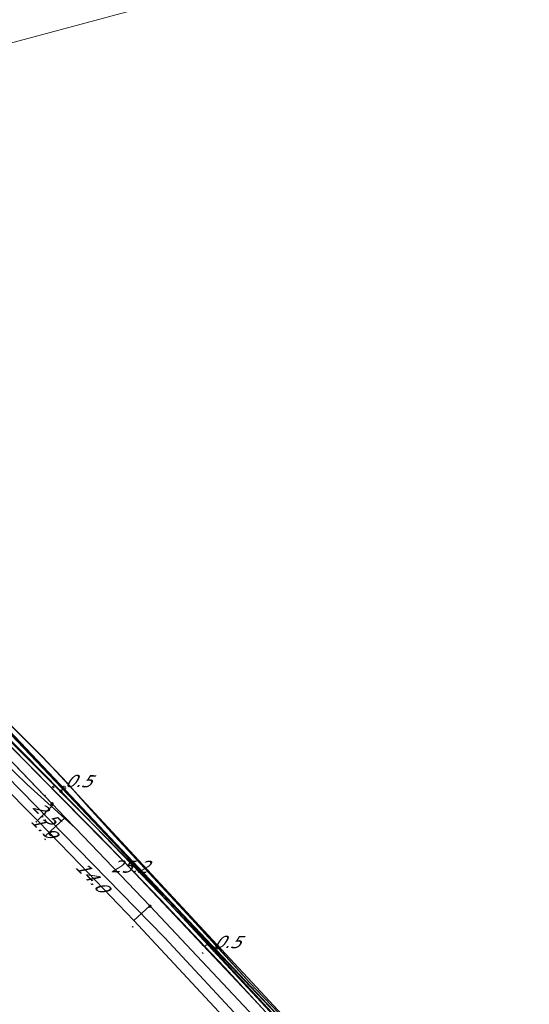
# Model space of a CAD drawing. Header units: metres. Extents: x 124576 to 133557, y 395865 to 402386.
# Tile 293 of 447: x 128526 to 128584, y 402108 to 402221. Entities that reach past the tile are written whole.
import ezdxf
from ezdxf.enums import TextEntityAlignment as Align

# ---------------------------------------------------------------- set-up
doc = ezdxf.new("R2010")
doc.units = ezdxf.units.M
doc.header["$MEASUREMENT"] = 0
for name, color, linetype, lineweight, true_color in [('LG_Datatransport_Blauw_Glas_Zuid', 3, 'Continuous', 13, 0x00ff00), ('LG_Datatransport_Eurofiber_Nederland_BV', 3, 'Continuous', 13, 0x00ff00), ('LG_Datatransport_Gebroeders_Van_der_Donk_BV_(FTTX)', 3, 'Continuous', 13, 0x00ff00), ('LG_Datatransport_KPN_BV', 3, 'Continuous', 13, 0x00ff00), ('LG_Datatransport_Tele2_Nederland_BV', 3, 'Continuous', 13, 0x00ff00), ('LG_Datatransport_Ziggo_BV', 3, 'Continuous', 13, 0x00ff00), ('LG_Laag_Spanning_Enexis_Netbeheer_BV', 7, 'Continuous', 13, 0x960000), ('LG_Midden_Spanning_Enexis_Netbeheer_BV', 7, 'Continuous', 13, 0xd20000), ('LG_Riool_Onder_Druk_New_Water_Business_Tilburg_BV', 5, 'Continuous', 13, 0x0000ff)]:
    doc.layers.add(name, color=color, linetype=linetype, lineweight=lineweight, true_color=true_color)
for name, color, linetype, lineweight in [('LG_Laag_Spanning_P_Enexis_Netbeheer_BV', 7, 'Continuous', 0), ('LG_Midden_Spanning_P_Enexis_Netbeheer_BV', 7, 'Continuous', 0), ('MV_Laag_Spanning', 7, 'Continuous', 0), ('MV_Laag_Spanning_pijl', 7, 'Continuous', 0), ('MV_Midden_Spanning', 7, 'Continuous', 0), ('MV_Midden_Spanning_lijn', 7, 'Continuous', 0), ('MV_Midden_Spanning_pijl', 7, 'Continuous', 0)]:
    doc.layers.add(name, color=color, linetype=linetype, lineweight=lineweight)
doc.styles.add('Klic_Annotatie', font='verdanai.ttf', dxfattribs={"oblique": 20, "height": 1.4})

# ---------------------------------------------------------------- blocks, each defined once
blk = doc.blocks.new('Mof')
at = {"layer": 'LG_Laag_Spanning_P_Enexis_Netbeheer_BV'}
h = blk.add_hatch(color=256, dxfattribs=at)
edge = h.paths.add_edge_path()
edge.add_arc((0, 0), 2, 0, 360)
blk = doc.blocks.new('Mof_1')
at = {"layer": 'LG_Midden_Spanning_P_Enexis_Netbeheer_BV'}
h = blk.add_hatch(color=256, dxfattribs=at)
edge = h.paths.add_edge_path()
edge.add_arc((0, 0), 2, 0, 360)
blk = doc.blocks.new('Streetlight')
at = {"layer": 'LG_Laag_Spanning_P_Enexis_Netbeheer_BV'}
for p, q in [((-1.8, 1.8), (-1.1, 1.1)), ((0, 2.5), (0, 1.5)), ((1.8, 1.8), (1.1, 1.1)), ((-1.1, -1.1), (-1.8, -1.8)), ((0, -1.5), (0, -2.5)), ((1.1, -1.1), (1.8, -1.8))]:
    blk.add_line(p, q, dxfattribs=at)
at = {"layer": 'LG_Laag_Spanning_P_Enexis_Netbeheer_BV', "flags": 128}
for points in [[(-2.5, 0), (-1.5, 0)], [(1.5, 0), (2.5, 0)]]:
    blk.add_lwpolyline(points, dxfattribs=at)
at = {"layer": 'LG_Laag_Spanning_P_Enexis_Netbeheer_BV'}
blk.add_circle((0, 0), 1.5, dxfattribs=at)
blk = doc.blocks.new('m_pijl')
at = {"layer": 'MV_Laag_Spanning_pijl'}
blk.add_hatch(color=7, dxfattribs=at).paths.add_polyline_path([(-1, -0.3), (-1, 0), (-1, 0.3), (0, 0)])
at = {"layer": 'MV_Laag_Spanning_pijl', "flags": 128}
blk.add_lwpolyline([(-1, 0), (-1, 0.3), (0, 0), (-1, -0.3), (-1, 0)], close=True, dxfattribs=at)
blk = doc.blocks.new('m_pijl_1')
at = {"layer": 'MV_Midden_Spanning_pijl'}
blk.add_hatch(color=7, dxfattribs=at).paths.add_polyline_path([(-1, -0.3), (-1, 0), (-1, 0.3), (0, 0)])
at = {"layer": 'MV_Midden_Spanning_pijl', "flags": 128}
blk.add_lwpolyline([(-1, 0), (-1, 0.3), (0, 0), (-1, -0.3), (-1, 0)], close=True, dxfattribs=at)

msp = doc.modelspace()

# ---------------------------------------------------------------- linework, layer by layer
at = {"layer": 'LG_Datatransport_Blauw_Glas_Zuid', "flags": 128}
msp.add_lwpolyline([(128556.5, 402106.3), (128552.3, 402110.7), (128548.6, 402114.8), (128536.9, 402127.4), (128533.9, 402130.7), (128531, 402134), (128529, 402136.1), (128517.7, 402147.4), (128511.7, 402153.1), (128505.7, 402158.8), (128496.6, 402168.3), (128488, 402177.5), (128486.3, 402180.6), (128483.8, 402188.1), (128482.8, 402188.1), (128475.4, 402188.2), (128468.7, 402188.3), (128467.3, 402184.7), (128453.7, 402184.4), (128440.1, 402184), (128415, 402184.4), (128390, 402184.8)], dxfattribs=at)
at = {"layer": 'LG_Datatransport_Eurofiber_Nederland_BV', "flags": 128}
msp.add_lwpolyline([(128432.3, 402185.3), (128432.9, 402185.28), (128433.86, 402184.62), (128436.2, 402184.5), (128440.16, 402184.41), (128468.19, 402185.14), (128471.52, 402190.82), (128485.19, 402194.36), (128485.15, 402185.59), (128486.31, 402180.62), (128487.96, 402177.47), (128492.54, 402172.63), (128496.31, 402168.65), (128501.82, 402162.89), (128528.71, 402136.43), (128597.85, 402062), (128619.54, 402038.41), (128633.67, 402023.52), (128653.28, 402002.81), (128662.17, 401993.69), (128667.25, 401989.52), (128669.07, 401988.11), (128684.3, 401978.98), (128713.69, 401962.11)], dxfattribs=at)
msp.add_lwpolyline([(128432.3, 402185.3), (128432.9, 402185.28), (128433.86, 402184.62), (128436.2, 402184.5), (128440.16, 402184.41), (128468.19, 402185.14), (128471.52, 402190.82), (128485.19, 402194.36), (128485.15, 402185.59), (128486.31, 402180.62), (128487.96, 402177.47), (128492.54, 402172.63), (128496.31, 402168.65), (128501.82, 402162.89), (128528.71, 402136.43), (128597.85, 402062), (128619.54, 402038.41), (128633.67, 402023.52), (128653.28, 402002.81), (128662.17, 401993.69), (128667.25, 401989.52), (128669.07, 401988.11), (128684.3, 401978.98), (128713.69, 401962.11)], dxfattribs=at)
at = {"layer": 'LG_Datatransport_Gebroeders_Van_der_Donk_BV_(FTTX)', "flags": 128}
msp.add_lwpolyline([(128399.34, 402155.71), (128447.39, 402149.33), (128458.76, 402146.97), (128461.48, 402147.39), (128483.82, 402144), (128484.48, 402144.06), (128484.48, 402144.37), (128483.11, 402146.96), (128484.78, 402160.36), (128486.02, 402167.49), (128487.51, 402169.62), (128490.39, 402172.54), (128491.4, 402172.03), (128539.63, 402123.53), (128603.56, 402054.74), (128635.72, 402020.02), (128655.99, 401998.24), (128662.32, 401992.55), (128666.76, 401989.46), (128672.87, 401985.21), (128766.68, 401931.69)], dxfattribs=at)
at = {"layer": 'LG_Datatransport_KPN_BV', "flags": 128}
for points in [[(128489.09, 402174.21), (128495.22, 402169.65), (128496.3, 402168.63), (128525.07, 402138.97), (128556.74, 402105.64), (128559.43, 402102.81), (128593.52, 402066.07), (128627.78, 402029.33), (128630.84, 402026.05), (128647.45, 402008.22), (128647.67, 402008.04), (128653.99, 402002.61), (128654.49, 402002), (128657.76, 401998.34), (128661.23, 401994.88), (128664.95, 401991.59), (128668.86, 401988.52), (128675.24, 401984.57), (128691.17, 401975.43), (128694.29, 401973.52), (128715.29, 401961.57)], [(128500, 402164.94), (128526.92, 402137.19), (128556.74, 402105.64), (128558.63, 402103.6), (128591.7, 402067.92), (128630.84, 402026.05), (128647.67, 402008.04), (128648.31, 402007.35), (128653.7, 402002.84), (128654.49, 402002), (128656.38, 402000), (128661.23, 401994.88), (128662.01, 401994.05), (128666.08, 401989.46)]]:
    msp.add_lwpolyline(points, dxfattribs=at)
at = {"layer": 'LG_Datatransport_Tele2_Nederland_BV', "flags": 128}
msp.add_lwpolyline([(128560.7, 402101.9), (128552.3, 402110.7), (128544.9, 402118.8), (128536.9, 402127.4), (128531, 402134), (128526.9, 402138.2), (128517.7, 402147.4), (128505.7, 402158.8), (128497.9, 402167), (128495.4, 402169.7), (128488, 402177.5), (128486.3, 402180.6), (128484.6, 402185.7), (128483.8, 402188.1), (128482.8, 402188.1), (128475.4, 402188.2), (128470.5, 402188.3), (128469.7, 402191), (128469.2, 402194.1), (128468, 402194.4)], dxfattribs=at)
at = {"layer": 'LG_Datatransport_Ziggo_BV', "flags": 128}
for points in [[(128455.57, 402259.28), (128471.68, 402185.48), (128476.43, 402186.09), (128484.27, 402187.24), (128485.24, 402185.41), (128486.6, 402182.57), (128489.46, 402176.22), (128491.84, 402173.62), (128518.43, 402146.24), (128590.3, 402070.17), (128654.7, 402000.48), (128599.86, 401941.04), (128598.3, 401939.97), (128594.35, 401941.95), (128573.51, 401917.39)], [(128595.98, 401941.13), (128598.3, 401939.97), (128599.86, 401941.04), (128654.7, 402000.48), (128590.3, 402070.17), (128518.43, 402146.24), (128491.84, 402173.62)], [(128595.98, 401941.13), (128598.3, 401939.97), (128599.86, 401941.04), (128654.7, 402000.48), (128590.3, 402070.17), (128518.43, 402146.24), (128491.84, 402173.62)]]:
    msp.add_lwpolyline(points, dxfattribs=at)
at = {"layer": 'LG_Laag_Spanning_Enexis_Netbeheer_BV'}
for p, q in [((128530.76, 402132.53), (128531.11, 402132.89)), ((128548.25, 402114.38), (128548.6, 402114.73))]:
    msp.add_line(p, q, dxfattribs=at)
at = {"layer": 'LG_Laag_Spanning_Enexis_Netbeheer_BV', "flags": 128}
msp.add_lwpolyline([(128494.38, 402169.34), (128495.75, 402167.93), (128495.9, 402167.77), (128501.27, 402162.29), (128512.04, 402151.46), (128512.74, 402150.74), (128526.54, 402136.83), (128530.76, 402132.53), (128533.53, 402129.68), (128544.1, 402118.73), (128548.25, 402114.38), (128550.97, 402111.47), (128565.1, 402096.23), (128581.8, 402078.21), (128582.29, 402077.68), (128615.98, 402041.37), (128616.34, 402040.98), (128633.74, 402022.23), (128637.88, 402017.77)], dxfattribs=at)
msp.add_lwpolyline([(128494.38, 402169.34), (128495.75, 402167.93), (128495.9, 402167.77), (128501.27, 402162.29), (128512.04, 402151.46), (128512.74, 402150.74), (128526.54, 402136.83), (128530.76, 402132.53), (128533.53, 402129.68), (128544.1, 402118.73), (128548.25, 402114.38), (128550.97, 402111.47), (128565.1, 402096.23), (128581.8, 402078.21), (128582.29, 402077.68), (128615.98, 402041.37), (128616.34, 402040.98), (128633.74, 402022.23), (128637.88, 402017.77)], dxfattribs=at)
at = {"layer": 'LG_Midden_Spanning_Enexis_Netbeheer_BV'}
for p, q in [((128529.75, 402131.1), (128513.68, 402147.83)), ((128531.25, 402129.54), (128529.75, 402131.1)), ((128532.4, 402128.34), (128531.25, 402129.54)), ((128540.94, 402119.4), (128540.9, 402119.44))]:
    msp.add_line(p, q, dxfattribs=at)
at = {"layer": 'LG_Midden_Spanning_Enexis_Netbeheer_BV', "flags": 128}
for points in [[(128529.75, 402131.1), (128513.68, 402147.83), (128510.46, 402151.18), (128505.23, 402157.23), (128500, 402163.28), (128498.67, 402164.82), (128495.38, 402168.62), (128494.74, 402169.34), (128488.75, 402175.34), (128487.55, 402176.89), (128486.31, 402182.05), (128485.88, 402183.81), (128485.62, 402184.89), (128485.54, 402185.21), (128478.84, 402213.68), (128474.64, 402232.52), (128473.33, 402238.38), (128470.71, 402250.15), (128465.85, 402273.54), (128466.38, 402276.74), (128465.43, 402280.48), (128465.43, 402280.49)], [(128540.94, 402119.4), (128540.9, 402119.44), (128534.18, 402126.48), (128532.4, 402128.34), (128531.25, 402129.54), (128529.75, 402131.1), (128513.68, 402147.83), (128498.97, 402162.54), (128497.56, 402163.95), (128489.43, 402172.15), (128488.02, 402173.58), (128487.1, 402174.53), (128486.19, 402175.47), (128486.18, 402175.48), (128484.9, 402176.79), (128483.48, 402178.2), (128475.09, 402186.13), (128473.86, 402187.31), (128473.77, 402187.39), (128473.76, 402187.4), (128473.64, 402187.52), (128470.89, 402190.2), (128469.97, 402191.88), (128458.84, 402244.67)], [(128540.94, 402119.4), (128540.9, 402119.44), (128534.18, 402126.48), (128532.4, 402128.34), (128531.25, 402129.54), (128529.75, 402131.1), (128513.68, 402147.83), (128498.97, 402162.54), (128497.56, 402163.95), (128489.43, 402172.15), (128488.02, 402173.58), (128487.1, 402174.53), (128486.19, 402175.47), (128486.18, 402175.48), (128484.9, 402176.79), (128483.48, 402178.2), (128475.09, 402186.13), (128473.86, 402187.31), (128473.77, 402187.39), (128473.76, 402187.4), (128473.64, 402187.52), (128470.89, 402190.2), (128469.97, 402191.88), (128458.84, 402244.67)], [(128558.75, 402100.51), (128540.94, 402119.4), (128540.9, 402119.44), (128534.18, 402126.48), (128532.4, 402128.34), (128531.25, 402129.54), (128529.75, 402131.1), (128513.68, 402147.83), (128510.46, 402151.18), (128505.23, 402157.23), (128500, 402163.28), (128498.67, 402164.82), (128495.38, 402168.62), (128494.74, 402169.34), (128488.75, 402175.34), (128487.55, 402176.89), (128486.31, 402182.05), (128485.88, 402183.81), (128485.62, 402184.89)], [(128558.75, 402100.51), (128540.94, 402119.4), (128540.9, 402119.44), (128534.18, 402126.48), (128532.4, 402128.34), (128526.92, 402133.29), (128525.48, 402134.67), (128488.85, 402171.93), (128488.41, 402172.45), (128488.11, 402173.06), (128487.33, 402176.13)], [(128558.75, 402100.51), (128540.94, 402119.4), (128540.9, 402119.44), (128534.18, 402126.48), (128532.4, 402128.34), (128526.92, 402133.29), (128525.48, 402134.67), (128488.85, 402171.93), (128488.41, 402172.45), (128488.11, 402173.06), (128487.33, 402176.13)], [(128558.75, 402100.51), (128540.94, 402119.4), (128540.9, 402119.44), (128534.18, 402126.48), (128532.4, 402128.34), (128526.92, 402133.29), (128525.48, 402134.67), (128488.85, 402171.93), (128488.41, 402172.45), (128488.11, 402173.06), (128487.33, 402176.13)], [(128532.4, 402128.34), (128526.92, 402133.29), (128525.48, 402134.67), (128488.85, 402171.93), (128488.41, 402172.45), (128488.11, 402173.06), (128487.33, 402176.13)], [(128513.68, 402147.83), (128529.75, 402131.1), (128531.25, 402129.54), (128532.4, 402128.34), (128534.18, 402126.48), (128540.9, 402119.44), (128540.94, 402119.4), (128558.75, 402100.51)], [(128513.68, 402147.83), (128529.75, 402131.1), (128531.25, 402129.54), (128532.4, 402128.34), (128534.18, 402126.48), (128540.9, 402119.44), (128540.94, 402119.4), (128558.75, 402100.51)], [(128558.75, 402100.51), (128540.94, 402119.4), (128540.9, 402119.44), (128534.18, 402126.48), (128532.4, 402128.34), (128531.25, 402129.54), (128529.75, 402131.1), (128513.68, 402147.83)], [(128558.75, 402100.51), (128540.94, 402119.4), (128540.9, 402119.44), (128534.18, 402126.48), (128532.4, 402128.34), (128531.25, 402129.54), (128529.75, 402131.1), (128513.68, 402147.83)], [(128558.75, 402100.51), (128540.94, 402119.4), (128540.9, 402119.44), (128534.18, 402126.48), (128532.4, 402128.34), (128531.25, 402129.54), (128529.75, 402131.1), (128513.68, 402147.83)], [(128558.75, 402100.51), (128540.94, 402119.4), (128540.9, 402119.44), (128534.18, 402126.48), (128532.4, 402128.34), (128531.25, 402129.54), (128529.75, 402131.1), (128513.68, 402147.83)], [(128558.75, 402100.51), (128540.94, 402119.4), (128540.9, 402119.44), (128534.18, 402126.48), (128532.4, 402128.34), (128531.25, 402129.54), (128529.75, 402131.1), (128513.68, 402147.83)], [(128513.68, 402147.83), (128529.75, 402131.1), (128531.25, 402129.54), (128532.4, 402128.34), (128534.18, 402126.48), (128540.9, 402119.44), (128540.94, 402119.4), (128558.75, 402100.51)], [(128513.68, 402147.83), (128529.75, 402131.1), (128531.25, 402129.54), (128532.4, 402128.34), (128534.18, 402126.48), (128540.9, 402119.44), (128540.94, 402119.4), (128558.75, 402100.51)], [(128558.75, 402100.51), (128540.94, 402119.4), (128540.9, 402119.44), (128534.18, 402126.48), (128532.4, 402128.34), (128531.25, 402129.54), (128529.75, 402131.1), (128513.68, 402147.83)], [(128679.95, 401975.06), (128679.74, 401975.22), (128679.56, 401975.41), (128675.65, 401978.95), (128673.16, 401981.21), (128667.01, 401986.78), (128659.81, 401993.31), (128658.64, 401994.37), (128653.04, 402000.03), (128647.65, 402005.91), (128640.95, 402013), (128630.49, 402024.07), (128614.68, 402040.83), (128600.88, 402055.5), (128596.29, 402060.39), (128562.21, 402096.81), (128558.75, 402100.51), (128540.94, 402119.4), (128540.9, 402119.44), (128534.18, 402126.48), (128532.4, 402128.34), (128531.25, 402129.54), (128529.75, 402131.1)], [(128540.9, 402119.44), (128534.18, 402126.48), (128532.4, 402128.34)], [(128540.94, 402119.4), (128558.75, 402100.51), (128562.21, 402096.81), (128596.29, 402060.39), (128600.88, 402055.5), (128614.68, 402040.83), (128630.49, 402024.07), (128640.95, 402013), (128647.65, 402005.91), (128653.04, 402000.03), (128658.64, 401994.37), (128659.81, 401993.31), (128660.61, 401992.9), (128661.71, 401992.34), (128666.98, 401989.63), (128668.73, 401988.67), (128681.01, 401981.49), (128689.54, 401976.5), (128706.21, 401966.75)], [(128540.94, 402119.4), (128558.75, 402100.51), (128562.21, 402096.81), (128596.29, 402060.39), (128600.88, 402055.5), (128614.68, 402040.83), (128630.49, 402024.07), (128640.95, 402013), (128647.65, 402005.91), (128653.04, 402000.03), (128658.64, 401994.37), (128659.81, 401993.31), (128660.61, 401992.9), (128661.71, 401992.34), (128666.98, 401989.63), (128668.73, 401988.67), (128681.01, 401981.49), (128689.54, 401976.5), (128706.21, 401966.75)], [(128600.88, 402055.5), (128596.29, 402060.39), (128562.21, 402096.81), (128558.75, 402100.51), (128540.94, 402119.4)]]:
    msp.add_lwpolyline(points, dxfattribs=at)
at = {"layer": 'LG_Riool_Onder_Druk_New_Water_Business_Tilburg_BV', "flags": 128}
msp.add_lwpolyline([(128493.39, 402165.38), (128496.4, 402162.89), (128513.03, 402146.01), (128542.58, 402115.82), (128607.54, 402045.91), (128624.09, 402027.96), (128633.49, 402017.9), (128653.21, 401995.79), (128655.02, 401992.98), (128656.44, 401991.29), (128657.64, 401989.78)], dxfattribs=at)
at = {"layer": 'MV_Laag_Spanning_pijl'}
for p, q in [((128529.7, 402132.92), (128530.06, 402133.27)), ((128547.21, 402114.79), (128547.57, 402115.14))]:
    msp.add_line(p, q, dxfattribs=at)
at = {"layer": 'MV_Laag_Spanning_pijl', "flags": 128}
for points in [[(128493.79, 402169.13), (128516.77, 402145.97), (128537.96, 402124.51), (128552.76, 402108.82), (128567.03, 402093.4), (128577.98, 402081.6), (128585.04, 402073.99), (128595.96, 402062.21), (128601.08, 402056.69), (128609.27, 402047.86), (128625.63, 402030.23), (128635.09, 402020.04), (128637.51, 402017.43)], [(128511.68, 402151.1), (128517.53, 402145.21), (128529.7, 402132.92)], [(128529.7, 402132.92), (128534.98, 402127.6), (128542.14, 402120.19), (128547.21, 402114.79)], [(128547.21, 402114.79), (128549.43, 402112.43), (128561.1, 402099.78), (128581.4, 402077.91)]]:
    msp.add_lwpolyline(points, dxfattribs=at)
at = {"layer": 'MV_Midden_Spanning_lijn'}
for p, q in [((128529.86, 402130.99), (128529.75, 402131.1)), ((128531.25, 402129.54), (128529, 402127.44)), ((128539.1, 402117.78), (128540.9, 402119.44))]:
    msp.add_line(p, q, dxfattribs=at)
at = {"layer": 'MV_Midden_Spanning_lijn', "flags": 128}
msp.add_lwpolyline([(128517.32, 402215.9), (128601.62, 402238.59), (128605.7, 402223.43)], dxfattribs=at)
at = {"layer": 'MV_Midden_Spanning_pijl'}
for p, q in [((128506.91, 402150.47), (128528.07, 402129.2)), ((128528.07, 402129.2), (128529.86, 402130.99)), ((128528.07, 402129.2), (128529.42, 402127.83)), ((128539.1, 402117.78), (128562.33, 402092.79))]:
    msp.add_line(p, q, dxfattribs=at)
at = {"layer": 'MV_Midden_Spanning_pijl', "flags": 128}
msp.add_lwpolyline([(128529.42, 402127.83), (128532.95, 402124.17), (128539.1, 402117.78)], dxfattribs=at)

# ---------------------------------------------------------------- block references
at = {"layer": 'LG_Laag_Spanning_P_Enexis_Netbeheer_BV', "xscale": 0.1, "yscale": 0.1, "zscale": 0.1, "rotation": 315}
for p in [(128531.11, 402132.89), (128548.6, 402114.73)]:
    msp.add_blockref('Streetlight', p, dxfattribs=at)
at = {"layer": 'LG_Laag_Spanning_P_Enexis_Netbeheer_BV', "xscale": 0.1, "yscale": 0.1, "zscale": 0.1}
for p in [(128530.76, 402132.53), (128548.25, 402114.38)]:
    msp.add_blockref('Mof', p, dxfattribs=at)
at = {"layer": 'LG_Midden_Spanning_P_Enexis_Netbeheer_BV', "xscale": 0.1, "yscale": 0.1, "zscale": 0.1, "rotation": 1}
for p in [(128529.75, 402131.1), (128540.94, 402119.4), (128540.94, 402119.4)]:
    msp.add_blockref('Mof_1', p, dxfattribs=at)
at = {"layer": 'MV_Laag_Spanning_pijl', "xscale": 0.1, "yscale": 0.1, "zscale": 0.1}
for p, rotation in [((128530, 402133), 43.99999999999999), ((128529, 402132), 315), ((128547, 402115), 43), ((128547, 402114), 314)]:
    msp.add_blockref('m_pijl', p, dxfattribs=dict(at, rotation=rotation))
at = {"layer": 'MV_Midden_Spanning_pijl', "xscale": 0.1, "yscale": 0.1, "zscale": 0.1}
for p, rotation in [((128529, 402130), 43.99999999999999), ((128528, 402129), 315), ((128529, 402127), 315), ((128539, 402117), 314)]:
    msp.add_blockref('m_pijl_1', p, dxfattribs=dict(at, rotation=rotation))

# ---------------------------------------------------------------- texts
at = {"layer": 'MV_Laag_Spanning', "style": 'Klic_Annotatie', "oblique": 20}
for s, p in [('0.5', (128532.69, 402133.7)), ('25.2', (128538.53, 402123.93)), ('0.5', (128549.71, 402115.33))]:
    msp.add_text(s, height=1.4, rotation=359, dxfattribs=at).set_placement(p, align=Align.MIDDLE_CENTER)
at = {"layer": 'MV_Midden_Spanning', "style": 'Klic_Annotatie', "oblique": 20}
for s, rotation, p in [('2.5', 315, (128528.96, 402130.09)), ('1.9', 315, (128528.74, 402128.52)), ('14.0', 314, (128534.26, 402122.81))]:
    msp.add_text(s, height=1.4, rotation=rotation, dxfattribs=at).set_placement(p, align=Align.MIDDLE_CENTER)

doc.saveas('drawing.dxf')
